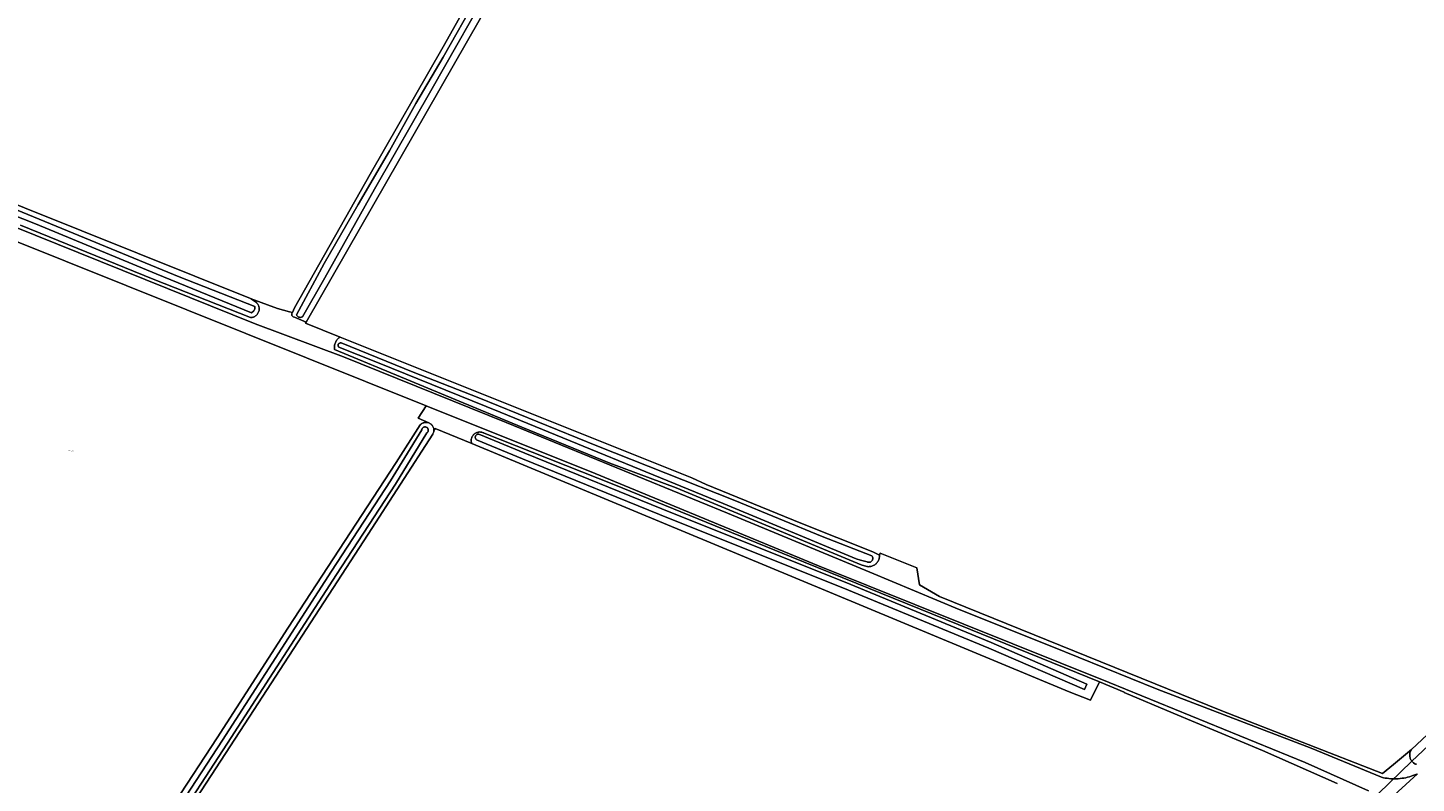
# Model space of a CAD drawing. Header units: metres. Extents: x 250001 to 257773, y 598992 to 609118.
# Tile 406 of 656: x 252202 to 252549, y 603686 to 603875. Entities that reach past the tile are written whole.
import ezdxf
from ezdxf.enums import TextEntityAlignment as Align
from ezdxf.lldxf.tags import DXFTag

# ---------------------------------------------------------------- set-up
doc = ezdxf.new("R2010")
doc.units = ezdxf.units.M
for name, color, linetype, lineweight in [('B-WE-GR-BOUWLAND-GV', 252, 'Continuous', 13), ('B-WE-GR-GROENVOORZIENING-GV', 252, 'Continuous', 18), ('B-WE-KG-GRENS_PERCEEL-G', 150, 'KG-PERCEEL', 18), ('B-WE-KG-GRENS_PERCEEL-S', 150, 'Continuous', 25), ('B-WE-OG-WATER-GV', 252, 'Continuous', 18), ('B-WE-OG-WATER_SLOOT-GV', 252, 'Continuous', 18), ('B-WE-VH-VERHARDING_GESLOTEN-GV', 252, 'Continuous', 18), ('B-WE-VH-VERHARDING_HALFVERHARDING-GV', 252, 'Continuous', 18), ('X-XX-AL-REFERENTIE-G', 7, 'Continuous', 18)]:
    doc.layers.add(name, color=color, linetype=linetype, lineweight=lineweight)
doc.styles.add('NLCS-ISO', font='NLCS-ISO.ttf')
doc.styles.get("Standard").update_dxf_attribs({"font": 'NLCS-ISO.ttf'})
tags = doc.linetypes.add('KG-PERCEEL', pattern='A,5.5,-2,["P",Standard,S=1.8,R=0,X=-0.5,Y=-0.9],-2,5.5,-2,[5,NLCS.SHX,S=0.75,R=0,X=0,Y=0],-2', length=19).pattern_tags.tags
tags[6] = DXFTag(74, 10)

# ---------------------------------------------------------------- blocks, each defined once
blk = doc.blocks.new('SKG-PERCEELNUMMER-SO')
at = {"style": 'NLCS-ISO', "oblique": 10, "flags": 1}
blk.add_attdef('GEMEENTECODE', text='', height=1.8, dxfattribs=at).set_placement((0, 2.6), align=Align.MIDDLE_CENTER)
at = {"style": 'NLCS-ISO', "oblique": 10}
blk.add_attdef('SECTIE', text='', height=1.8, dxfattribs=at).set_placement((-0.5, 0), align=Align.MIDDLE_RIGHT)
blk.add_attdef('PERCEELNUMMER', text='', height=1.8, dxfattribs=at).set_placement((0.5, 0), align=Align.MIDDLE_LEFT)
blk = doc.blocks.new('BS2021-132-Xref-KAD-20210617')
at = {"layer": 'B-WE-KG-GRENS_PERCEEL-G', "flags": 128}
blk.add_lwpolyline([(252334.67, 603488.037), (252338.53, 603493.94), (252531.54, 603675.43), (252548.32, 603691.66), (252740.6, 603872.61), (252742.492, 603874.349)], dxfattribs=at)
at = {"layer": 'B-WE-KG-GRENS_PERCEEL-S', "xscale": 0.2, "yscale": 0.2, "zscale": 0.2}
blk.add_blockref('SKG-PERCEELNUMMER-SO', (252212.907, 603769.192), dxfattribs=at).add_auto_attribs({'PERCEELNUMMER': '523', 'SECTIE': 'M'})
blk = doc.blocks.new('BS2021-132-Xref-BGT-GRIJS-20210617-aangepast')
at = {"layer": 'B-WE-GR-BOUWLAND-GV', "flags": 128}
for points in [[(252102.823, 603869.535), (252258.038, 603807.309), (252258.213, 603807.245), (252264.806, 603804.848), (252267.788, 603804.017), (252268.492, 603803.816), (252269.064, 603805.003), (252287.918, 603838.382), (252306.197, 603870.248), (252319.958, 603894.78)], [(252385.738, 604000), (252271.953, 603801.405), (252271.804, 603801.144), (252280.451, 603797.681), (252368.385, 603762.464), (252371.944, 603760.843), (252395.624, 603751.125), (252413.562, 603743.989), (252415.236, 603743.151), (252415.423, 603743.626), (252424.594, 603739.953), (252425.258, 603735.746), (252430.285, 603732.836), (252500.797, 603704.261), (252540.97, 603688.518), (252543.733, 603690.822), (252548.212, 603694.576), (252557.534, 603703.272)], [(252190.981, 603607.207), (252209.504, 603635.709), (252228.501, 603665.098), (252249.704, 603697.504), (252267.34, 603724.901), (252294.429, 603766.291), (252300.468, 603775.701), (252300.592, 603775.826), (252300.728, 603775.94), (252300.873, 603776.041), (252301.027, 603776.129), (252301.188, 603776.202), (252301.355, 603776.26), (252301.526, 603776.304), (252301.701, 603776.331), (252301.878, 603776.343), (252302.055, 603776.339), (252302.23, 603776.318), (252302.404, 603776.282), (252302.573, 603776.231), (252299.936, 603777.383), (252301.931, 603780.454), (252106.828, 603858.718)], [(252529.675, 603686.052), (252510.975, 603694.306), (252488.684, 603703.635), (252476.42, 603708.831), (252476.395, 603708.927), (252470.211, 603711.452), (252468, 603706.851), (252462.655, 603708.989), (252394.31, 603737.376), (252313.33, 603771.059), (252304.206, 603774.854), (252303.874, 603774.344), (252303.874, 603774.316), (252303.86, 603774.139), (252303.83, 603773.965), (252303.784, 603773.794), (252303.723, 603773.628), (252303.647, 603773.468), (252303.605, 603773.393), (252287.411, 603748.432), (252257.693, 603702.679), (252226.686, 603655.017)]]:
    blk.add_lwpolyline(points, dxfattribs=at)
at = {"layer": 'B-WE-GR-GROENVOORZIENING-GV', "flags": 128}
for points in [[(252198.591, 603825.411), (252259.232, 603801.003), (252281.315, 603792.77), (252321.955, 603776.351), (252377.292, 603753.68), (252412.832, 603738.877), (252435.191, 603729.544), (252458.37, 603720.349), (252484.668, 603709.601), (252523.151, 603694.861), (252540.752, 603687.613), (252541.21, 603687.51), (252541.672, 603687.423), (252542.136, 603687.352), (252542.602, 603687.296), (252543.07, 603687.256), (252543.539, 603687.233), (252544.008, 603687.225), (252544.478, 603687.233), (252544.947, 603687.257), (252545.415, 603687.297), (252545.881, 603687.354), (252546.345, 603687.426), (252546.806, 603687.513), (252547.264, 603687.617), (252547.718, 603687.736), (252548.168, 603687.87), (252548.613, 603688.019), (252549.053, 603688.184), (252549.487, 603688.363)], [(252549.449, 603690.851), (252549.264, 603690.923), (252549.086, 603691.01), (252548.753, 603691.226), (252548.6, 603691.354), (252548.459, 603691.493), (252548.329, 603691.643), (252548.211, 603691.804), (252548.106, 603691.973), (252548.016, 603692.15), (252547.94, 603692.333), (252547.879, 603692.523), (252547.833, 603692.716), (252547.803, 603692.913), (252547.789, 603693.111), (252547.791, 603693.31), (252547.808, 603693.508), (252547.842, 603693.704), (252547.891, 603693.897), (252547.955, 603694.085), (252548.035, 603694.267), (252548.128, 603694.443), (252548.212, 603694.576), (252543.733, 603690.822), (252540.97, 603688.518), (252500.797, 603704.261), (252430.285, 603732.836), (252425.258, 603735.746), (252424.594, 603739.953), (252415.423, 603743.626), (252415.236, 603743.151), (252415.24, 603743.059), (252415.238, 603742.851), (252415.22, 603742.643), (252415.187, 603742.438), (252415.138, 603742.235), (252415.073, 603742.037), (252414.994, 603741.845), (252414.899, 603741.659), (252414.791, 603741.481), (252414.67, 603741.312), (252414.536, 603741.152), (252414.39, 603741.003), (252414.233, 603740.867), (252414.066, 603740.742), (252413.89, 603740.631), (252413.706, 603740.533), (252413.515, 603740.45), (252413.318, 603740.381), (252413.117, 603740.329), (252412.912, 603740.291), (252412.705, 603740.27), (252412.497, 603740.264), (252412.288, 603740.275), (252412.082, 603740.301), (252410.663, 603740.72), (252364.398, 603760), (252347.893, 603766.127), (252325.865, 603775.182), (252297.915, 603786.745), (252279.052, 603794.585), (252279.021, 603794.802), (252279.007, 603795.022), (252279.009, 603795.241), (252279.027, 603795.46), (252279.06, 603795.677), (252279.109, 603795.891), (252279.174, 603796.101), (252279.254, 603796.306), (252279.348, 603796.504), (252279.457, 603796.695), (252279.579, 603796.878), (252279.714, 603797.051), (252279.862, 603797.214), (252280.021, 603797.365), (252280.19, 603797.505), (252280.369, 603797.632), (252280.451, 603797.681), (252271.804, 603801.144), (252271.953, 603801.405), (252269.019, 603802.627), (252268.697, 603802.717), (252268.671, 603802.734), (252268.585, 603802.802), (252268.511, 603802.881), (252268.449, 603802.971), (252268.401, 603803.068), (252268.368, 603803.172), (252268.35, 603803.28), (252268.348, 603803.389), (252268.362, 603803.497), (252268.392, 603803.601), (252268.437, 603803.701), (252268.492, 603803.816), (252267.788, 603804.017), (252264.806, 603804.848), (252258.213, 603807.245), (252259.319, 603806.483), (252259.333, 603806.472), (252259.477, 603806.354), (252259.611, 603806.223), (252259.732, 603806.082), (252259.841, 603805.931), (252259.937, 603805.77), (252260.019, 603805.603), (252260.086, 603805.429), (252260.139, 603805.249), (252260.175, 603805.066), (252260.196, 603804.881), (252260.201, 603804.694), (252260.19, 603804.507), (252260.163, 603804.322), (252260.121, 603804.141), (252260.063, 603803.963), (252259.99, 603803.791), (252259.903, 603803.626), (252259.802, 603803.469), (252259.688, 603803.321), (252259.562, 603803.183), (252259.425, 603803.057), (252259.277, 603802.943), (252259.12, 603802.842), (252258.956, 603802.755), (252258.784, 603802.682), (252258.607, 603802.624), (252258.425, 603802.582), (252258.241, 603802.556), (252258.055, 603802.545), (252233.744, 603812.11), (252200.566, 603825.677)], [(252537.486, 603684.232), (252521.664, 603691.312), (252472.674, 603711.295), (252400.008, 603740.451), (252344.203, 603763.597), (252301.931, 603780.454), (252299.936, 603777.383), (252302.573, 603776.231), (252302.737, 603776.164), (252302.894, 603776.083), (252303.043, 603775.988), (252303.183, 603775.88), (252303.313, 603775.76), (252303.431, 603775.628), (252303.537, 603775.486), (252303.63, 603775.336), (252303.709, 603775.177), (252303.773, 603775.012), (252303.822, 603774.842), (252303.855, 603774.668), (252303.873, 603774.492), (252303.874, 603774.344), (252304.206, 603774.854), (252313.33, 603771.059), (252313.279, 603771.222), (252313.238, 603771.403), (252313.213, 603771.587), (252313.204, 603771.772), (252313.211, 603771.958), (252313.234, 603772.142), (252313.273, 603772.324), (252313.327, 603772.501), (252313.396, 603772.674), (252313.48, 603772.839), (252313.578, 603772.997), (252313.689, 603773.146), (252313.813, 603773.285), (252313.947, 603773.413), (252314.093, 603773.528), (252314.248, 603773.631), (252314.411, 603773.72), (252314.581, 603773.795), (252314.757, 603773.855), (252314.937, 603773.899), (252315.121, 603773.928), (252315.306, 603773.941), (252315.492, 603773.938), (252315.677, 603773.919), (252315.859, 603773.885), (252316.038, 603773.834), (252316.212, 603773.769), (252316.379, 603773.689), (252316.426, 603773.663), (252348.847, 603760.852), (252393.16, 603742.709), (252434.951, 603725.85), (252470.211, 603711.452), (252476.395, 603708.927), (252476.42, 603708.831), (252488.684, 603703.635), (252510.975, 603694.306), (252529.675, 603686.052)]]:
    blk.add_lwpolyline(points, dxfattribs=at)
at = {"layer": 'B-WE-OG-WATER-GV', "flags": 128}
for points in [[(252314.639, 603882.565), (252306.156, 603867.636), (252299.358, 603856.111), (252292.768, 603844.266), (252284.928, 603830.852), (252276.486, 603816.06), (252269.541, 603803.214), (252269.599, 603803.1), (252269.671, 603802.995), (252269.755, 603802.899), (252269.851, 603802.815), (252269.957, 603802.743), (252270.07, 603802.685), (252270.315, 603802.614), (252270.442, 603802.602), (252270.569, 603802.606), (252270.696, 603802.626), (252270.818, 603802.661), (252270.935, 603802.712), (252271.006, 603802.751), (252276.575, 603812.52), (252289.056, 603834.68), (252303.415, 603859.839), (252319.164, 603887.531)], [(252169.794, 603839.536), (252204.269, 603825.946), (252234.496, 603813.519), (252258.269, 603803.769), (252258.882, 603804.272), (252258.962, 603804.402), (252259.028, 603804.539), (252259.079, 603804.682), (252259.115, 603804.83), (252259.135, 603804.981), (252259.139, 603805.133), (252259.127, 603805.284), (252240.229, 603812.766), (252199.586, 603829.526)], [(252237.869, 603673.952), (252252.293, 603696.109), (252279.525, 603738.316), (252294.258, 603760.9), (252302.137, 603773.735), (252302.152, 603773.746), (252302.239, 603773.821), (252302.314, 603773.907), (252302.377, 603774.002), (252302.425, 603774.105), (252302.459, 603774.214), (252302.477, 603774.327), (252302.479, 603774.441), (252302.465, 603774.554), (252302.436, 603774.665), (252302.391, 603774.769), (252302.332, 603774.867), (252302.26, 603774.956), (252302.177, 603775.034), (252302.083, 603775.099), (252301.981, 603775.151), (252301.874, 603775.188), (252301.761, 603775.209), (252301.647, 603775.214), (252301.534, 603775.204), (252301.423, 603775.178), (252301.316, 603775.137), (252301.217, 603775.081), (252301.126, 603775.011), (252301.046, 603774.93), (252300.978, 603774.839), (252300.924, 603774.738), (252300.884, 603774.632), (252300.859, 603774.52), (252292.99, 603761.702), (252278.267, 603739.132), (252251.034, 603696.925), (252236.612, 603674.771)]]:
    blk.add_lwpolyline(points, dxfattribs=at)
for points in [[(252280.64, 603796.214), (252280.541, 603796.222), (252280.442, 603796.213), (252280.346, 603796.189), (252280.255, 603796.149), (252280.172, 603796.096), (252280.098, 603796.03), (252280.036, 603795.952), (252279.987, 603795.866), (252279.952, 603795.773), (252279.933, 603795.676), (252279.93, 603795.577), (252279.943, 603795.478), (252279.971, 603795.383), (252280.014, 603795.294), (252280.071, 603795.213), (252280.141, 603795.142), (252289.821, 603791.296), (252320.427, 603778.891), (252376.185, 603756.077), (252409.416, 603742.238), (252410.516, 603741.857), (252412.207, 603741.445), (252412.243, 603741.429), (252412.361, 603741.388), (252412.484, 603741.363), (252412.608, 603741.353), (252412.733, 603741.36), (252412.855, 603741.382), (252412.974, 603741.42), (252413.087, 603741.473), (252413.193, 603741.539), (252413.289, 603741.619), (252413.374, 603741.71), (252413.446, 603741.812), (252413.505, 603741.922), (252413.55, 603742.038), (252413.579, 603742.159), (252413.593, 603742.284), (252413.591, 603742.408), (252413.572, 603742.532), (252413.538, 603742.652), (252413.489, 603742.766), (252413.426, 603742.874), (252413.35, 603742.973), (252400.918, 603747.839), (252379.12, 603756.787), (252344.62, 603770.503), (252315.068, 603782.481), (252298.737, 603788.931), (252280.705, 603796.201)], [(252467.113, 603710.92), (252443.148, 603721.297), (252406.646, 603736.368), (252363.518, 603753.65), (252326.587, 603768.636), (252315.133, 603773.365), (252315.025, 603773.378), (252314.914, 603773.376), (252314.805, 603773.357), (252314.7, 603773.324), (252314.601, 603773.275), (252314.51, 603773.212), (252314.429, 603773.137), (252314.359, 603773.052), (252314.302, 603772.957), (252314.26, 603772.854), (252314.233, 603772.747), (252314.222, 603772.637), (252314.226, 603772.527), (252314.246, 603772.418), (252314.282, 603772.314), (252314.333, 603772.216), (252314.397, 603772.126), (252314.473, 603772.046), (252314.56, 603771.978), (252326.019, 603767.247), (252362.957, 603752.258), (252406.08, 603734.979), (252442.563, 603719.915), (252466.474, 603709.562)]]:
    blk.add_lwpolyline(points, close=True, dxfattribs=at)
at = {"layer": 'B-WE-OG-WATER_SLOOT-GV', "flags": 128}
for points in [[(252319.958, 603894.78), (252306.197, 603870.248), (252287.918, 603838.382), (252269.064, 603805.003), (252268.492, 603803.816), (252268.437, 603803.701), (252268.392, 603803.601), (252268.362, 603803.497), (252268.348, 603803.389), (252268.35, 603803.28), (252268.368, 603803.172), (252268.401, 603803.068), (252268.449, 603802.971), (252268.511, 603802.881), (252268.585, 603802.802), (252268.671, 603802.734), (252268.697, 603802.717), (252269.019, 603802.627), (252271.953, 603801.405), (252385.738, 604000)], [(252319.164, 603887.531), (252303.415, 603859.839), (252289.056, 603834.68), (252276.575, 603812.52), (252271.006, 603802.751), (252270.935, 603802.712), (252270.818, 603802.661), (252270.696, 603802.626), (252270.569, 603802.606), (252270.442, 603802.602), (252270.315, 603802.614), (252270.07, 603802.685), (252269.957, 603802.743), (252269.851, 603802.815), (252269.755, 603802.899), (252269.671, 603802.995), (252269.599, 603803.1), (252269.541, 603803.214), (252276.486, 603816.06), (252284.928, 603830.852), (252292.768, 603844.266), (252299.358, 603856.111), (252306.156, 603867.636), (252314.639, 603882.565)], [(252557.534, 603703.272), (252548.212, 603694.576), (252548.128, 603694.443), (252548.035, 603694.267), (252547.955, 603694.085), (252547.891, 603693.897), (252547.842, 603693.704), (252547.808, 603693.508), (252547.791, 603693.31), (252547.789, 603693.111), (252547.803, 603692.913), (252547.833, 603692.716), (252547.879, 603692.523), (252547.94, 603692.333), (252548.016, 603692.15), (252548.106, 603691.973), (252548.211, 603691.804), (252548.329, 603691.643), (252548.459, 603691.493), (252548.6, 603691.354), (252548.753, 603691.226), (252549.086, 603691.01), (252549.264, 603690.923), (252549.449, 603690.851)], [(252200.566, 603825.677), (252233.744, 603812.11), (252258.055, 603802.545), (252258.241, 603802.556), (252258.425, 603802.582), (252258.607, 603802.624), (252258.784, 603802.682), (252258.956, 603802.755), (252259.12, 603802.842), (252259.277, 603802.943), (252259.425, 603803.057), (252259.562, 603803.183), (252259.688, 603803.321), (252259.802, 603803.469), (252259.903, 603803.626), (252259.99, 603803.791), (252260.063, 603803.963), (252260.121, 603804.141), (252260.163, 603804.322), (252260.19, 603804.507), (252260.201, 603804.694), (252260.196, 603804.881), (252260.175, 603805.066), (252260.139, 603805.249), (252260.086, 603805.429), (252260.019, 603805.603), (252259.937, 603805.77), (252259.841, 603805.931), (252259.732, 603806.082), (252259.611, 603806.223), (252259.477, 603806.354), (252259.333, 603806.472), (252259.319, 603806.483), (252258.213, 603807.245), (252258.038, 603807.309), (252102.823, 603869.535)], [(252199.586, 603829.526), (252240.229, 603812.766), (252259.127, 603805.284), (252259.139, 603805.133), (252259.135, 603804.981), (252259.115, 603804.83), (252259.079, 603804.682), (252259.028, 603804.539), (252258.962, 603804.402), (252258.882, 603804.272), (252258.269, 603803.769), (252234.496, 603813.519), (252204.269, 603825.946), (252169.794, 603839.536)], [(252226.686, 603655.017), (252257.693, 603702.679), (252287.411, 603748.432), (252303.605, 603773.393), (252303.647, 603773.468), (252303.723, 603773.628), (252303.784, 603773.794), (252303.83, 603773.965), (252303.86, 603774.139), (252303.874, 603774.316), (252303.874, 603774.344), (252303.873, 603774.492), (252303.855, 603774.668), (252303.822, 603774.842), (252303.773, 603775.012), (252303.709, 603775.177), (252303.63, 603775.336), (252303.537, 603775.486), (252303.431, 603775.628), (252303.313, 603775.76), (252303.183, 603775.88), (252303.043, 603775.988), (252302.894, 603776.083), (252302.737, 603776.164), (252302.573, 603776.231), (252302.404, 603776.282), (252302.23, 603776.318), (252302.055, 603776.339), (252301.878, 603776.343), (252301.701, 603776.331), (252301.526, 603776.304), (252301.355, 603776.26), (252301.188, 603776.202), (252301.027, 603776.129), (252300.873, 603776.041), (252300.728, 603775.94), (252300.592, 603775.826), (252300.468, 603775.701), (252294.429, 603766.291), (252267.34, 603724.901), (252249.704, 603697.504), (252228.501, 603665.098)], [(252236.612, 603674.771), (252251.034, 603696.925), (252278.267, 603739.132), (252292.99, 603761.702), (252300.859, 603774.52), (252300.884, 603774.632), (252300.924, 603774.738), (252300.978, 603774.839), (252301.046, 603774.93), (252301.126, 603775.011), (252301.217, 603775.081), (252301.316, 603775.137), (252301.423, 603775.178), (252301.534, 603775.204), (252301.647, 603775.214), (252301.761, 603775.209), (252301.874, 603775.188), (252301.981, 603775.151), (252302.083, 603775.099), (252302.177, 603775.034), (252302.26, 603774.956), (252302.332, 603774.867), (252302.391, 603774.769), (252302.436, 603774.665), (252302.465, 603774.554), (252302.479, 603774.441), (252302.477, 603774.327), (252302.459, 603774.214), (252302.425, 603774.105), (252302.377, 603774.002), (252302.314, 603773.907), (252302.239, 603773.821), (252302.152, 603773.746), (252302.137, 603773.735), (252294.258, 603760.9), (252279.525, 603738.316), (252252.293, 603696.109), (252237.869, 603673.952)]]:
    blk.add_lwpolyline(points, dxfattribs=at)
for points in [[(252368.385, 603762.464), (252280.451, 603797.681), (252280.369, 603797.632), (252280.19, 603797.505), (252280.021, 603797.365), (252279.862, 603797.214), (252279.714, 603797.051), (252279.579, 603796.878), (252279.457, 603796.695), (252279.348, 603796.504), (252279.254, 603796.306), (252279.174, 603796.101), (252279.109, 603795.891), (252279.06, 603795.677), (252279.027, 603795.46), (252279.009, 603795.241), (252279.007, 603795.022), (252279.021, 603794.802), (252279.052, 603794.585), (252297.915, 603786.745), (252325.865, 603775.182), (252347.893, 603766.127), (252364.398, 603760), (252410.663, 603740.72), (252412.082, 603740.301), (252412.288, 603740.275), (252412.497, 603740.264), (252412.705, 603740.27), (252412.912, 603740.291), (252413.117, 603740.329), (252413.318, 603740.381), (252413.515, 603740.45), (252413.706, 603740.533), (252413.89, 603740.631), (252414.066, 603740.742), (252414.233, 603740.867), (252414.39, 603741.003), (252414.536, 603741.152), (252414.67, 603741.312), (252414.791, 603741.481), (252414.899, 603741.659), (252414.994, 603741.845), (252415.073, 603742.037), (252415.138, 603742.235), (252415.187, 603742.438), (252415.22, 603742.643), (252415.238, 603742.851), (252415.24, 603743.059), (252415.236, 603743.151), (252413.562, 603743.989), (252395.624, 603751.125), (252371.944, 603760.843)], [(252280.442, 603796.213), (252280.541, 603796.222), (252280.64, 603796.214), (252280.705, 603796.201), (252298.737, 603788.931), (252315.068, 603782.481), (252344.62, 603770.503), (252379.12, 603756.787), (252400.918, 603747.839), (252413.35, 603742.973), (252413.426, 603742.874), (252413.489, 603742.766), (252413.538, 603742.652), (252413.572, 603742.532), (252413.591, 603742.408), (252413.593, 603742.284), (252413.579, 603742.159), (252413.55, 603742.038), (252413.505, 603741.922), (252413.446, 603741.812), (252413.374, 603741.71), (252413.289, 603741.619), (252413.193, 603741.539), (252413.087, 603741.473), (252412.974, 603741.42), (252412.855, 603741.382), (252412.733, 603741.36), (252412.608, 603741.353), (252412.484, 603741.363), (252412.361, 603741.388), (252412.243, 603741.429), (252412.207, 603741.445), (252410.516, 603741.857), (252409.416, 603742.238), (252376.185, 603756.077), (252320.427, 603778.891), (252289.821, 603791.296), (252280.141, 603795.142), (252280.071, 603795.213), (252280.014, 603795.294), (252279.971, 603795.383), (252279.943, 603795.478), (252279.93, 603795.577), (252279.933, 603795.676), (252279.952, 603795.773), (252279.987, 603795.866), (252280.036, 603795.952), (252280.098, 603796.03), (252280.172, 603796.096), (252280.255, 603796.149), (252280.346, 603796.189)], [(252470.211, 603711.452), (252434.951, 603725.85), (252393.16, 603742.709), (252348.847, 603760.852), (252316.426, 603773.663), (252316.379, 603773.689), (252316.212, 603773.769), (252316.038, 603773.834), (252315.859, 603773.885), (252315.677, 603773.919), (252315.492, 603773.938), (252315.306, 603773.941), (252315.121, 603773.928), (252314.937, 603773.899), (252314.757, 603773.855), (252314.581, 603773.795), (252314.411, 603773.72), (252314.248, 603773.631), (252314.093, 603773.528), (252313.947, 603773.413), (252313.813, 603773.285), (252313.689, 603773.146), (252313.578, 603772.997), (252313.48, 603772.839), (252313.396, 603772.674), (252313.327, 603772.501), (252313.273, 603772.324), (252313.234, 603772.142), (252313.211, 603771.958), (252313.204, 603771.772), (252313.213, 603771.587), (252313.238, 603771.403), (252313.279, 603771.222), (252313.33, 603771.059), (252394.31, 603737.376), (252462.655, 603708.989), (252468, 603706.851)], [(252442.563, 603719.915), (252406.08, 603734.979), (252362.957, 603752.258), (252326.019, 603767.247), (252314.56, 603771.978), (252314.473, 603772.046), (252314.397, 603772.126), (252314.333, 603772.216), (252314.282, 603772.314), (252314.246, 603772.418), (252314.226, 603772.527), (252314.222, 603772.637), (252314.233, 603772.747), (252314.26, 603772.854), (252314.302, 603772.957), (252314.359, 603773.052), (252314.429, 603773.137), (252314.51, 603773.212), (252314.601, 603773.275), (252314.7, 603773.324), (252314.805, 603773.357), (252314.914, 603773.376), (252315.025, 603773.378), (252315.133, 603773.365), (252326.587, 603768.636), (252363.518, 603753.65), (252406.646, 603736.368), (252443.148, 603721.297), (252467.113, 603710.92), (252466.474, 603709.562)]]:
    blk.add_lwpolyline(points, close=True, dxfattribs=at)
at = {"layer": 'B-WE-VH-VERHARDING_GESLOTEN-GV', "flags": 128}
blk.add_lwpolyline([(252549.716, 603688.465), (252538.158, 603677.921)], dxfattribs=at)
at = {"layer": 'B-WE-VH-VERHARDING_HALFVERHARDING-GV', "flags": 128}
for points in [[(252106.828, 603858.718), (252301.931, 603780.454), (252344.203, 603763.597), (252400.008, 603740.451), (252472.674, 603711.295), (252521.664, 603691.312), (252537.486, 603684.232)], [(252538.158, 603677.921), (252549.716, 603688.465)], [(252549.487, 603688.363), (252549.053, 603688.184), (252548.613, 603688.019), (252548.168, 603687.87), (252547.718, 603687.736), (252547.264, 603687.617), (252546.806, 603687.513), (252546.345, 603687.426), (252545.881, 603687.354), (252545.415, 603687.297), (252544.947, 603687.257), (252544.478, 603687.233), (252544.008, 603687.225), (252543.539, 603687.233), (252543.07, 603687.256), (252542.602, 603687.296), (252542.136, 603687.352), (252541.672, 603687.423), (252541.21, 603687.51), (252540.752, 603687.613), (252523.151, 603694.861), (252484.668, 603709.601), (252458.37, 603720.349), (252435.191, 603729.544), (252412.832, 603738.877), (252377.292, 603753.68), (252321.955, 603776.351), (252281.315, 603792.77), (252259.232, 603801.003), (252198.591, 603825.411)]]:
    blk.add_lwpolyline(points, dxfattribs=at)

msp = doc.modelspace()

# ---------------------------------------------------------------- block references
at = {"layer": 'X-XX-AL-REFERENTIE-G'}
for name in ['BS2021-132-Xref-BGT-GRIJS-20210617-aangepast', 'BS2021-132-Xref-KAD-20210617']:
    msp.add_blockref(name, (0, 0), dxfattribs=at)

doc.saveas('drawing.dxf')
